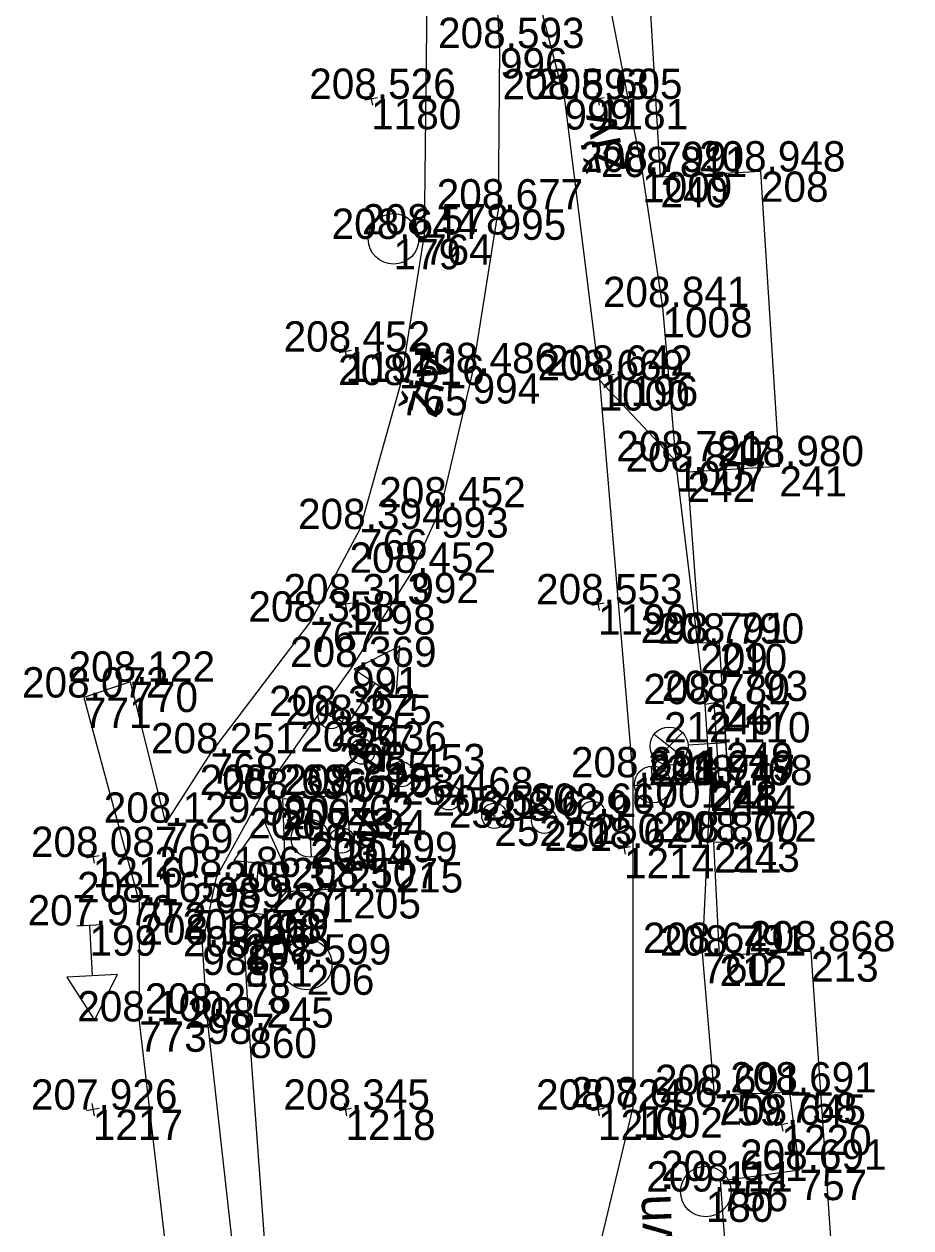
# Model space of a CAD drawing. Extents: x -556590 to -554855, y -1137918 to -1135717.
# Drawn here: x -554982.72 to -554947.61, y -1137714.68 to -1137667.04 of the extents above; entities that cross this region are included whole.
import ezdxf

# ---------------------------------------------------------------- set-up
doc = ezdxf.new("R2010")
doc.units = 0
for name, color, linetype in [('Vrstva 17', 7, 'Continuous'), ('Vrstva 23', 7, 'Continuous'), ('Vrstva 25', 7, 'Continuous'), ('Vrstva 33', 7, 'Continuous'), ('Vrstva 36', 7, 'Continuous'), ('Vrstva 41', 7, 'Continuous'), ('Vrstva 43', 7, 'Continuous'), ('Vrstva 49', 7, 'Continuous'), ('Vrstva 50', 7, 'Continuous'), ('Vrstva 51', 7, 'Continuous'), ('Vrstva 60', 7, 'Continuous'), ('Vrstva 61', 7, 'Continuous')]:
    doc.layers.add(name, color=color, linetype=linetype)

msp = doc.modelspace()

# ---------------------------------------------------------------- linework, layer by layer
at = {"layer": 'Vrstva 17'}
msp.add_line((-554973.997, -1137703.261), (-554972.347, -1137701.383), dxfattribs=at)
for points in [[(-554972.347, -1137701.383), (-554972.485, -1137697.701), (-554969.954, -1137697.542), (-554969.689, -1137701.234), (-554972.347, -1137701.383)], [(-554953.509, -1137762.307), (-554969.868, -1137763.056), (-554970.971, -1137746.263), (-554972.332, -1137727.052), (-554973.806, -1137706.758), (-554973.974, -1137703.936), (-554973.997, -1137703.261)]]:
    msp.add_lwpolyline(points, dxfattribs=at)
at = {"layer": 'Vrstva 23'}
msp.add_line((-554955.184, -1137697.156), (-554955.398, -1137693.891), dxfattribs=at)
for points in [[(-554950.612, -1137717.57), (-554951.566, -1137703.736), (-554955.191, -1137703.904), (-554955.41, -1137699.417), (-554954.688, -1137699.39), (-554955.188, -1137691.556), (-554955.955, -1137691.529), (-554956.457, -1137684.755), (-554952.821, -1137684.534), (-554953.549, -1137672.872), (-554957.528, -1137673.095), (-554958.053, -1137664.154), (-554952.505, -1137663.712), (-554952.495, -1137663.449), (-554950.815, -1137663.256), (-554948.491, -1137663.113), (-554946.793, -1137663.021), (-554946.767, -1137663.403), (-554944.115, -1137663.155), (-554941.204, -1137662.917)], [(-554955.031, -1137693.829), (-554954.851, -1137697.161), (-554955.543, -1137697.151), (-554955.755, -1137693.952), (-554955.031, -1137693.829)]]:
    msp.add_lwpolyline(points, dxfattribs=at)
at = {"layer": 'Vrstva 25'}
for p, q in [((-554957.712, -1137696.151), (-554956.658, -1137695.072)), ((-554957.777, -1137695.144), (-554956.594, -1137696.079)), ((-554956.433, -1137695.564), (-554954.936, -1137695.468))]:
    msp.add_line(p, q, dxfattribs=at)
msp.add_circle((-554957.185, -1137695.612), 0.754, dxfattribs=at)
at = {"layer": 'Vrstva 33'}
msp.add_line((-554957.111, -1137697.086), (-554955.566, -1137696.986), dxfattribs=at)
msp.add_lwpolyline([(-554958.56, -1137697.177), (-554957.834, -1137697.131), (-554957.881, -1137696.405)], dxfattribs=at)
msp.add_circle((-554957.834, -1137697.131), 0.727, dxfattribs=at)
at = {"layer": 'Vrstva 36'}
msp.add_line((-554970.14, -1137699.294), (-554970.15, -1137699.394), dxfattribs=at)
msp.add_circle((-554970.145, -1137699.344), 0.5, dxfattribs=at)
at = {"layer": 'Vrstva 41'}
msp.add_line((-554971.443, -1137698.509), (-554971.353, -1137700.011), dxfattribs=at)
msp.add_circle((-554971.398, -1137699.26), 0.752, dxfattribs=at)
at = {"layer": 'Vrstva 43'}
for centre in [(-554968.096, -1137675.54), (-554971.532, -1137704.255), (-554955.734, -1137713.24)]:
    msp.add_circle(centre, 1, dxfattribs=at)
at = {"layer": 'Vrstva 49'}
for p, q in [((-554969.029, -1137669.753), (-554968.935, -1137670.245)), ((-554960.047, -1137669.754), (-554959.953, -1137670.246)), ((-554968.736, -1137669.952), (-554969.228, -1137670.046)), ((-554959.754, -1137669.953), (-554960.246, -1137670.047)), ((-554970.047, -1137679.754), (-554969.953, -1137680.246)), ((-554969.754, -1137679.953), (-554970.246, -1137680.047)), ((-554959.65, -1137680.708), (-554959.556, -1137681.2)), ((-554959.357, -1137680.907), (-554959.849, -1137681.001)), ((-554970.047, -1137689.754), (-554969.953, -1137690.246)), ((-554960.047, -1137689.754), (-554959.953, -1137690.246)), ((-554969.754, -1137689.953), (-554970.246, -1137690.047)), ((-554959.754, -1137689.953), (-554960.246, -1137690.047)), ((-554959.02, -1137699.397), (-554958.926, -1137699.889)), ((-554980.047, -1137699.754), (-554979.953, -1137700.246)), ((-554958.727, -1137699.596), (-554959.219, -1137699.69)), ((-554979.754, -1137699.953), (-554980.246, -1137700.047)), ((-554968.663, -1137700.158), (-554969.155, -1137700.252)), ((-554968.956, -1137699.959), (-554968.862, -1137700.451)), ((-554980.047, -1137709.754), (-554979.953, -1137710.246)), ((-554970.047, -1137709.754), (-554969.953, -1137710.246)), ((-554960.047, -1137709.754), (-554959.953, -1137710.246)), ((-554979.754, -1137709.953), (-554980.246, -1137710.047)), ((-554969.754, -1137709.953), (-554970.246, -1137710.047)), ((-554959.754, -1137709.953), (-554960.246, -1137710.047)), ((-554952.783, -1137710.352), (-554952.689, -1137710.844)), ((-554952.49, -1137710.551), (-554952.982, -1137710.645))]:
    msp.add_line(p, q, dxfattribs=at)
at = {"layer": 'Vrstva 50'}
for p, q in [((-554970.624, -1137694.425), (-554970.524, -1137694.425)), ((-554969.384, -1137695.831), (-554969.284, -1137695.831)), ((-554967.845, -1137696.724), (-554967.745, -1137696.724)), ((-554965.958, -1137697.639), (-554965.858, -1137697.639)), ((-554964.156, -1137698.368), (-554964.056, -1137698.368)), ((-554960.264, -1137698.291), (-554960.164, -1137698.291)), ((-554962.178, -1137698.566), (-554962.078, -1137698.566))]:
    msp.add_line(p, q, dxfattribs=at)
for centre in [(-554970.574, -1137694.425), (-554969.334, -1137695.831), (-554967.795, -1137696.724), (-554965.908, -1137697.639), (-554964.106, -1137698.368), (-554960.214, -1137698.291), (-554962.128, -1137698.566)]:
    msp.add_circle(centre, 0.5, dxfattribs=at)
at = {"layer": 'Vrstva 51'}
for p, q in [((-554970.346, -1137694.501), (-554969.514, -1137695.057)), ((-554974.107, -1137702.178), (-554973.111, -1137702.27)), ((-554979.634, -1137702.682), (-554980.632, -1137702.736))]:
    msp.add_line(p, q, dxfattribs=at)
for points in [[(-554973.245, -1137523.715), (-554970.78, -1137559.924), (-554968.435, -1137594.215), (-554967.878, -1137608.256), (-554966.602, -1137627.583), (-554965.306, -1137646.243), (-554964.198, -1137653.564), (-554963.635, -1137655.042), (-554962.366, -1137656.566), (-554960.699, -1137657.787), (-554958.729, -1137658.841), (-554953.644, -1137658.661), (-554941.396, -1137658.222), (-554940.971, -1137661.696), (-554944.152, -1137661.759), (-554958.02, -1137662.297), (-554960.233, -1137662.718), (-554958.252, -1137672.891), (-554957.449, -1137678.239), (-554956.919, -1137684.337), (-554959.937, -1137681.133)], [(-554969.785, -1137628.147), (-554967.399, -1137653.447), (-554966.769, -1137664.877), (-554966.888, -1137675.364), (-554967.838, -1137681.325), (-554969.426, -1137687.024), (-554971.39, -1137690.685), (-554975.343, -1137695.897), (-554977.115, -1137698.646), (-554978.514, -1137693.064), (-554980.357, -1137693.689), (-554978.168, -1137701.789), (-554978.169, -1137706.508), (-554977.04, -1137716.12), (-554975.965, -1137727.387), (-554975.515, -1137740.965), (-554975.257, -1137756.361)], [(-554972.638, -1137756.206), (-554973.075, -1137733.475), (-554973.218, -1137727.708), (-554973.644, -1137722.756), (-554975.49, -1137706.199), (-554975.665, -1137703.469), (-554975.108, -1137700.795), (-554973.317, -1137697.546), (-554969.739, -1137692.478), (-554967.391, -1137688.754), (-554966.215, -1137686.165), (-554964.966, -1137680.854), (-554963.935, -1137674.375), (-554963.882, -1137667.989), (-554964.172, -1137662.776), (-554962.839, -1137664.18)], [(-554962.839, -1137664.18), (-554961.328, -1137670.013), (-554959.937, -1137681.133)], [(-554959.937, -1137681.133), (-554958.62, -1137696.847), (-554958.628, -1137709.906), (-554960.531, -1137717.887), (-554960.817, -1137722.985), (-554960.351, -1137724.423), (-554961.9, -1137727.679)], [(-554961.9, -1137727.679), (-554956.544, -1137728.902), (-554956.873, -1137720.481), (-554956.652, -1137720.423), (-554954.594, -1137720.285), (-554955.148, -1137712.82), (-554952.02, -1137712.38), (-554952.407, -1137709.32), (-554955.389, -1137709.42), (-554955.865, -1137703.797), (-554955.543, -1137697.151), (-554955.755, -1137693.952), (-554956.919, -1137684.337)], [(-554969.93, -1137694.779), (-554968.818, -1137693.117), (-554967.987, -1137693.673), (-554967.845, -1137691.662), (-554969.649, -1137692.561), (-554968.818, -1137693.117)], [(-554973.609, -1137702.224), (-554973.424, -1137700.233), (-554972.428, -1137700.325), (-554973.262, -1137698.49), (-554974.42, -1137700.14), (-554973.424, -1137700.233)], [(-554980.133, -1137702.709), (-554980.026, -1137704.706), (-554981.025, -1137704.759), (-554979.933, -1137706.454), (-554979.028, -1137704.653), (-554980.026, -1137704.706)]]:
    msp.add_lwpolyline(points, dxfattribs=at)
at = {"layer": 'Vrstva 60'}
for p, q in [((-554963.882, -1137667.989), (-554963.882, -1137667.989)), ((-554968.982, -1137669.999), (-554968.982, -1137669.999)), ((-554961.328, -1137670.013), (-554961.328, -1137670.013)), ((-554960, -1137670), (-554960, -1137670)), ((-554958.252, -1137672.891), (-554958.252, -1137672.891)), ((-554957.528, -1137673.095), (-554957.528, -1137673.095)), ((-554953.549, -1137672.872), (-554953.549, -1137672.872)), ((-554963.935, -1137674.375), (-554963.935, -1137674.375)), ((-554968.096, -1137675.54), (-554968.096, -1137675.54)), ((-554966.888, -1137675.364), (-554966.888, -1137675.364)), ((-554957.449, -1137678.239), (-554957.449, -1137678.239)), ((-554970, -1137680), (-554970, -1137680)), ((-554964.966, -1137680.854), (-554964.966, -1137680.854)), ((-554959.937, -1137681.133), (-554959.937, -1137681.133)), ((-554959.603, -1137680.954), (-554959.603, -1137680.954)), ((-554967.838, -1137681.325), (-554967.838, -1137681.325)), ((-554956.919, -1137684.337), (-554956.919, -1137684.337)), ((-554952.821, -1137684.534), (-554952.821, -1137684.534)), ((-554956.457, -1137684.755), (-554956.457, -1137684.755)), ((-554966.215, -1137686.165), (-554966.215, -1137686.165)), ((-554969.426, -1137687.024), (-554969.426, -1137687.024)), ((-554967.391, -1137688.754), (-554967.391, -1137688.754)), ((-554970, -1137690), (-554970, -1137690)), ((-554960, -1137690), (-554960, -1137690)), ((-554971.39, -1137690.685), (-554971.39, -1137690.685)), ((-554955.955, -1137691.529), (-554955.955, -1137691.529)), ((-554955.188, -1137691.556), (-554955.188, -1137691.556)), ((-554969.739, -1137692.478), (-554969.739, -1137692.478)), ((-554978.514, -1137693.064), (-554978.514, -1137693.064)), ((-554980.357, -1137693.689), (-554980.357, -1137693.689)), ((-554955.755, -1137693.952), (-554955.755, -1137693.952)), ((-554955.031, -1137693.829), (-554955.031, -1137693.829)), ((-554970.574, -1137694.425), (-554970.574, -1137694.425)), ((-554969.93, -1137694.779), (-554969.93, -1137694.779)), ((-554954.936, -1137695.468), (-554954.936, -1137695.468)), ((-554975.343, -1137695.897), (-554975.343, -1137695.897)), ((-554969.334, -1137695.831), (-554969.334, -1137695.831)), ((-554967.795, -1137696.724), (-554967.795, -1137696.724)), ((-554958.62, -1137696.847), (-554958.62, -1137696.847)), ((-554955.566, -1137696.986), (-554955.566, -1137696.986)), ((-554955.543, -1137697.151), (-554955.543, -1137697.151)), ((-554954.851, -1137697.161), (-554954.851, -1137697.161)), ((-554973.317, -1137697.546), (-554973.317, -1137697.546)), ((-554972.485, -1137697.701), (-554972.485, -1137697.701)), ((-554969.954, -1137697.542), (-554969.954, -1137697.542)), ((-554965.908, -1137697.639), (-554965.908, -1137697.639)), ((-554964.106, -1137698.368), (-554964.106, -1137698.368)), ((-554960.214, -1137698.291), (-554960.214, -1137698.291)), ((-554977.115, -1137698.646), (-554977.115, -1137698.646)), ((-554962.128, -1137698.566), (-554962.128, -1137698.566)), ((-554971.398, -1137699.26), (-554971.398, -1137699.26)), ((-554970.145, -1137699.344), (-554970.145, -1137699.344)), ((-554954.688, -1137699.39), (-554954.688, -1137699.39)), ((-554958.973, -1137699.643), (-554958.973, -1137699.643)), ((-554955.41, -1137699.417), (-554955.41, -1137699.417)), ((-554980, -1137700), (-554980, -1137700)), ((-554968.909, -1137700.205), (-554968.909, -1137700.205)), ((-554975.108, -1137700.795), (-554975.108, -1137700.795)), ((-554969.689, -1137701.234), (-554969.689, -1137701.234)), ((-554978.168, -1137701.789), (-554978.168, -1137701.789)), ((-554972.347, -1137701.383), (-554972.347, -1137701.383)), ((-554973.609, -1137702.224), (-554973.609, -1137702.224)), ((-554980.133, -1137702.709), (-554980.133, -1137702.709)), ((-554975.665, -1137703.469), (-554975.665, -1137703.469)), ((-554973.997, -1137703.261), (-554973.997, -1137703.261)), ((-554973.974, -1137703.936), (-554973.974, -1137703.936)), ((-554955.865, -1137703.797), (-554955.865, -1137703.797)), ((-554955.191, -1137703.904), (-554955.191, -1137703.904)), ((-554951.566, -1137703.736), (-554951.566, -1137703.736)), ((-554971.532, -1137704.255), (-554971.532, -1137704.255)), ((-554978.169, -1137706.508), (-554978.169, -1137706.508)), ((-554975.49, -1137706.199), (-554975.49, -1137706.199)), ((-554973.806, -1137706.758), (-554973.806, -1137706.758)), ((-554952.407, -1137709.32), (-554952.407, -1137709.32)), ((-554955.389, -1137709.42), (-554955.389, -1137709.42)), ((-554980, -1137710), (-554980, -1137710)), ((-554970, -1137710), (-554970, -1137710)), ((-554960, -1137710), (-554960, -1137710)), ((-554958.628, -1137709.906), (-554958.628, -1137709.906)), ((-554952.736, -1137710.598), (-554952.736, -1137710.598)), ((-554952.02, -1137712.38), (-554952.02, -1137712.38)), ((-554955.148, -1137712.82), (-554955.148, -1137712.82)), ((-554955.734, -1137713.24), (-554955.734, -1137713.24))]:
    msp.add_line(p, q, dxfattribs=at)

# ---------------------------------------------------------------- texts
at = {"layer": 'Vrstva 36'}
msp.add_text('KS4', height=1.5, rotation=87.9989, dxfattribs=at).set_placement((-554968.201, -1137699.365))
at = {"layer": 'Vrstva 51'}
for s, rotation, p in [('živ.', 101.0194, (-554958.878, -1137672.829)), ('živ.', 76.7661, (-554966.4, -1137682.678)), ('zpevn.', 92.2374, (-554956.919, -1137718.672))]:
    msp.add_text(s, height=1.5, rotation=rotation, dxfattribs=at).set_placement(p)
at = {"layer": 'Vrstva 60'}
for s, p in [('996', (-554963.882, -1137669.189)), ('1180', (-554968.982, -1137671.199)), ('999', (-554961.328, -1137671.213)), ('1181', (-554960, -1137671.2)), ('1009', (-554958.252, -1137674.091)), ('240', (-554957.528, -1137674.295)), ('208', (-554953.549, -1137674.072)), ('995', (-554963.935, -1137675.575)), ('179', (-554968.096, -1137676.74)), ('764', (-554966.888, -1137676.564)), ('1008', (-554957.449, -1137679.439)), ('1197', (-554970, -1137681.2)), ('994', (-554964.966, -1137682.054)), ('1000', (-554959.937, -1137682.333)), ('1196', (-554959.603, -1137682.154)), ('765', (-554967.838, -1137682.525)), ('1007', (-554956.919, -1137685.537)), ('241', (-554952.821, -1137685.734)), ('242', (-554956.457, -1137685.955)), ('993', (-554966.215, -1137687.365)), ('766', (-554969.426, -1137688.224)), ('992', (-554967.391, -1137689.954)), ('1198', (-554970, -1137691.2)), ('1199', (-554960, -1137691.2)), ('767', (-554971.39, -1137691.885)), ('209', (-554955.955, -1137692.729)), ('210', (-554955.188, -1137692.756)), ('991', (-554969.739, -1137693.678)), ('770', (-554978.514, -1137694.264)), ('771', (-554980.357, -1137694.889)), ('246', (-554955.755, -1137695.152)), ('247', (-554955.031, -1137695.029)), ('256', (-554970.574, -1137695.625)), ('257', (-554969.93, -1137695.979)), ('249', (-554954.936, -1137696.668)), ('768', (-554975.343, -1137697.097)), ('255', (-554969.334, -1137697.031)), ('254', (-554967.795, -1137697.924)), ('1001', (-554958.62, -1137698.047)), ('248', (-554955.566, -1137698.186)), ('245', (-554955.543, -1137698.351)), ('244', (-554954.851, -1137698.361)), ('990', (-554973.317, -1137698.746)), ('200', (-554972.485, -1137698.901)), ('202', (-554969.954, -1137698.742)), ('253', (-554965.908, -1137698.839)), ('252', (-554964.106, -1137699.568)), ('250', (-554960.214, -1137699.491)), ('769', (-554977.115, -1137699.846)), ('251', (-554962.128, -1137699.766)), ('203', (-554971.398, -1137700.46)), ('204', (-554970.145, -1137700.544)), ('211', (-554955.41, -1137700.617)), ('243', (-554954.688, -1137700.59)), ('1214', (-554958.973, -1137700.843)), ('1216', (-554980, -1137701.2)), ('1215', (-554968.909, -1137701.405)), ('989', (-554975.108, -1137701.995)), ('205', (-554969.689, -1137702.434)), ('772', (-554978.168, -1137702.989)), ('201', (-554972.347, -1137702.583)), ('198', (-554973.609, -1137703.424)), ('199', (-554980.133, -1137703.909)), ('988', (-554975.665, -1137704.669)), ('197', (-554973.997, -1137704.461)), ('861', (-554973.974, -1137705.136)), ('760', (-554955.865, -1137704.997)), ('212', (-554955.191, -1137705.104)), ('213', (-554951.566, -1137704.936)), ('206', (-554971.532, -1137705.455)), ('773', (-554978.169, -1137707.708)), ('987', (-554975.49, -1137707.399)), ('860', (-554973.806, -1137707.958)), ('759', (-554955.389, -1137710.62)), ('758', (-554952.407, -1137710.52)), ('1002', (-554958.628, -1137711.106)), ('1217', (-554980, -1137711.2)), ('1218', (-554970, -1137711.2)), ('1219', (-554960, -1137711.2)), ('1220', (-554952.736, -1137711.798)), ('757', (-554952.02, -1137713.58)), ('180', (-554955.734, -1137714.44)), ('756', (-554955.148, -1137714.02))]:
    msp.add_text(s, height=1.2, dxfattribs=at).set_placement(p)
at = {"layer": 'Vrstva 61'}
for s, p in [('208.593', (-554966.334, -1137667.989)), ('208.526', (-554971.434, -1137669.999)), ('208.593', (-554963.78, -1137670.013)), ('208.605', (-554962.456, -1137670)), ('208.799', (-554960.706, -1137672.891)), ('208.948', (-554956.003, -1137672.872)), ('208.811', (-554959.885, -1137673.095)), ('208.677', (-554966.387, -1137674.375)), ('208.578', (-554969.342, -1137675.364)), ('208.644', (-554970.547, -1137675.54)), ('208.841', (-554959.806, -1137678.239)), ('208.452', (-554972.448, -1137680)), ('208.486', (-554967.418, -1137680.854)), ('208.642', (-554962.051, -1137680.954)), ('208.516', (-554970.29, -1137681.325)), ('208.669', (-554962.391, -1137681.133)), ('208.791', (-554959.276, -1137684.337)), ('208.847', (-554958.909, -1137684.755)), ('208.980', (-554955.272, -1137684.534)), ('208.452', (-554968.663, -1137686.165)), ('208.394', (-554971.877, -1137687.024)), ('208.452', (-554969.839, -1137688.754)), ('208.313', (-554972.452, -1137690)), ('208.553', (-554962.452, -1137690)), ('208.358', (-554973.844, -1137690.685)), ('208.791', (-554958.312, -1137691.529)), ('208.790', (-554957.639, -1137691.556)), ('208.369', (-554972.193, -1137692.478)), ('208.122', (-554980.962, -1137693.064)), ('208.072', (-554982.805, -1137693.689)), ('208.780', (-554958.206, -1137693.952)), ('208.793', (-554957.483, -1137693.829)), ('208.362', (-554973.022, -1137694.425)), ('208.375', (-554972.386, -1137694.779)), ('208.436', (-554971.786, -1137695.831)), ('212.110', (-554957.387, -1137695.468)), ('208.251', (-554977.7, -1137695.897)), ('208.453', (-554970.247, -1137696.724)), ('208.694', (-554961.071, -1137696.847)), ('211.919', (-554958.02, -1137696.986)), ('208.747', (-554957.995, -1137697.151)), ('208.768', (-554957.305, -1137697.161)), ('208.269', (-554975.771, -1137697.546)), ('208.336', (-554974.937, -1137697.701)), ('208.615', (-554972.41, -1137697.542)), ('208.468', (-554968.362, -1137697.639)), ('208.129', (-554979.569, -1137698.646)), ('208.556', (-554966.558, -1137698.368)), ('208.629', (-554964.582, -1137698.566)), ('208.667', (-554962.666, -1137698.291)), ('208.773', (-554973.85, -1137699.26)), ('208.594', (-554972.596, -1137699.344)), ('208.621', (-554961.33, -1137699.643)), ('208.800', (-554957.861, -1137699.417)), ('208.772', (-554957.136, -1137699.39)), ('208.087', (-554982.452, -1137700)), ('208.599', (-554971.363, -1137700.205)), ('208.186', (-554977.56, -1137700.795)), ('208.322', (-554974.795, -1137701.383)), ('208.507', (-554972.141, -1137701.234)), ('208.165', (-554980.624, -1137701.789)), ('208.287', (-554976.061, -1137702.224)), ('207.970', (-554982.584, -1137702.709)), ('208.186', (-554978.117, -1137703.469)), ('208.269', (-554976.451, -1137703.261)), ('208.265', (-554976.43, -1137703.936)), ('208.641', (-554958.222, -1137703.797)), ('208.791', (-554957.548, -1137703.904)), ('208.868', (-554954.02, -1137703.736)), ('208.599', (-554973.986, -1137704.255)), ('208.278', (-554977.944, -1137706.199)), ('208.100', (-554980.62, -1137706.508)), ('208.245', (-554976.262, -1137706.758)), ('208.691', (-554957.746, -1137709.42)), ('208.691', (-554954.764, -1137709.32)), ('207.926', (-554982.452, -1137710)), ('208.345', (-554972.456, -1137710)), ('208.724', (-554962.451, -1137710)), ('208.686', (-554961.08, -1137709.906)), ('208.645', (-554955.192, -1137710.598)), ('208.691', (-554954.377, -1137712.38)), ('208.691', (-554957.505, -1137712.82)), ('209.111', (-554958.091, -1137713.24))]:
    msp.add_text(s, height=1.2, dxfattribs=at).set_placement(p)

doc.saveas('drawing.dxf')
